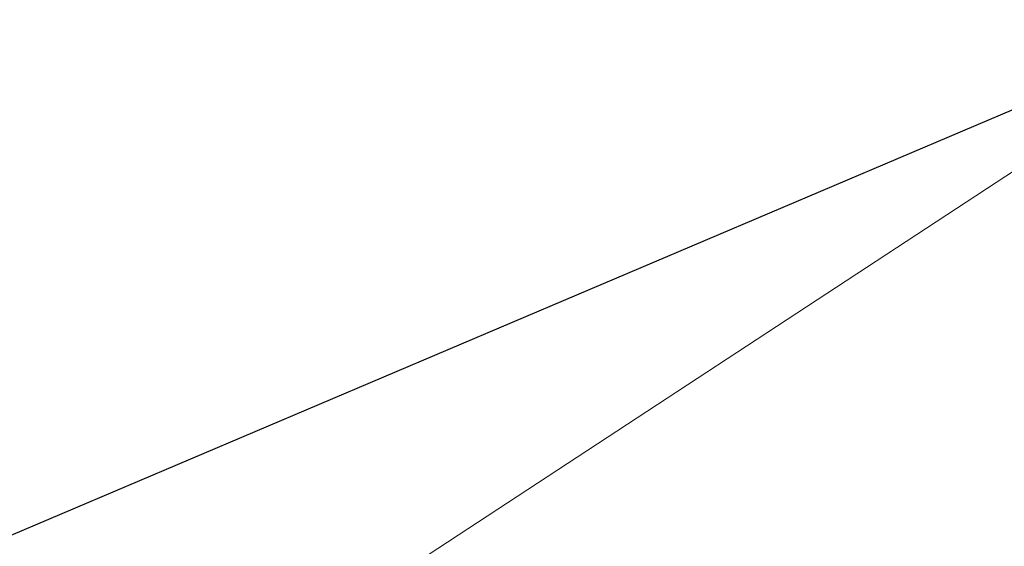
# Model space of a CAD drawing. Extents: x 1620613 to 1693141, y 557269 to 607790.
# Tile 680 of 1056: x 1620830.167 to 1620830.937, y 607315.055 to 607315.467. Entities that reach past the tile are written whole.
import ezdxf

# ---------------------------------------------------------------- set-up
doc = ezdxf.new("R2010")
doc.units = 0
doc.header["$LTSCALE"] = 10
doc.header["$MEASUREMENT"] = 0
for name, pattern in [('DGN Style 2', [7.346996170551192, 4.408197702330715, -2.938798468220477]), ('DGN Style 3', [10.28579463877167, 7.346996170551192, -2.938798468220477]), ('DGN Style 5', [5.142897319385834, 2.204098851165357, -2.938798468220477])]:
    doc.linetypes.add(name, pattern=pattern)
for name, color, linetype, lineweight in [('DT_X_Contour_Major', 132, 'DGN Style 3', 30), ('DT_X_Contour_Minor', 136, 'DGN Style 3', 0), ('PV_X_Driveway', 7, 'DGN Style 5', 0), ('SV_X_Top_of_Bank', 97, 'DGN Style 2', 0)]:
    doc.layers.add(name, color=color, linetype=linetype, lineweight=lineweight)

# ---------------------------------------------------------------- blocks, each defined once
blk = doc.blocks.new('*U1004')
at = {"layer": 'DT_X_Contour_Major', "elevation": 1.400041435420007, "flags": 128}
blk.add_lwpolyline([(-21.93976150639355, 52.43080084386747), (-24.55939365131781, 50.56623233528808), (-25.07324931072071, 50.20075540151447), (-25.49211679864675, 49.90342538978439), (-25.81599611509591, 49.67424229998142), (-26.04488725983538, 49.51320613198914), (-26.5286127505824, 49.17463891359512), (-26.86069815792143, 48.89643813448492), (-27.49416026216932, 48.31576121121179), (-28.42899906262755, 47.43260814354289), (-29.66521455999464, 46.24697893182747), (-33.36362481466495, 42.68199950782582), (-34.63789799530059, 41.43113654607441), (-35.6869098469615, 40.35228222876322), (-36.51066036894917, 39.44543655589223), (-37.10914956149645, 38.71059952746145), (-39.37648935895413, 35.68271356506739), (-39.14461140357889, 34.72440318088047), (-39.11748551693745, 34.53703988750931), (-39.13548412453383, 34.38565445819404), (-39.19860722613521, 34.270246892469), (-39.30685482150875, 34.19081719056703), (-39.65568106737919, 34.02697513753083), (-39.80547600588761, 33.95399467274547), (-39.99324113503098, 33.85793481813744), (-40.21897645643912, 33.73879557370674), (-40.48268196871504, 33.59657693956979), (-41.23652359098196, 33.18655472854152), (-41.48677899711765, 33.04911515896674), (-41.67216399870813, 32.94431310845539), (-41.79267859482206, 32.87214857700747), (-41.8483227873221, 32.83262156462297), (-41.91021342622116, 32.77073289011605), (-41.93535763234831, 32.74787348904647), (-41.9643722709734, 32.72571179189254), (-41.99725734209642, 32.704247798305), (-42.03401284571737, 32.68348150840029), (-42.13718809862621, 32.62903500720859), (-42.17056614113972, 32.6109156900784), (-42.19331882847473, 32.59739261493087), (-42.20544616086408, 32.58846578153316), (-42.20694813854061, 32.58413519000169), (-42.19678627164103, 32.57871526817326), (-42.24759114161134, 32.55830200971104), (-42.40762715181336, 32.50112717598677), (-42.67689430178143, 32.40719076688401), (-43.05539259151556, 32.27649278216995), (-44.2103628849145, 31.87894938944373), (-44.59880446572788, 31.7446870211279), (-44.89790148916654, 31.64005746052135), (-45.107653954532, 31.5650607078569), (-45.22806186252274, 31.51969676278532), (-45.43002354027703, 31.43823665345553), (-45.49723870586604, 31.41096942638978), (-45.5474129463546, 31.39026282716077), (-45.58054626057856, 31.37611685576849), (-45.59663864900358, 31.36853151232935), (-45.61683045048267, 31.35705143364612), (-45.64332445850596, 31.34364673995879), (-45.70766263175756, 31.31204271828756), (-45.80984497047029, 31.26223936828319), (-45.94987147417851, 31.1942366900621), (-46.37373437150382, 30.98863044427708), (-46.60722330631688, 30.88066116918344), (-46.98979293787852, 30.71095802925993), (-47.52144326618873, 30.47952102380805), (-48.2021742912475, 30.18635015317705), (-50.21623128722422, 29.32224934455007), (-51.00338110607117, 28.98437580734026), (-51.85428781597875, 28.61883080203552), (-52.76895141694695, 28.22561432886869), (-53.7473719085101, 27.80472638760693), (-56.44150240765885, 26.64546325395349), (-57.53962421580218, 26.16893911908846), (-58.81339176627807, 25.60881406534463), (-60.26280505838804, 24.96508809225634), (-61.88786409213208, 24.23776120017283), (-66.45554917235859, 22.18675492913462), (-68.09062899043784, 21.45315311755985), (-69.57010463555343, 20.7906023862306), (-70.89397610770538, 20.1991027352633), (-72.06224340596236, 19.67865416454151), (-74.97015063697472, 18.38552608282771), (-76.15826667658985, 17.85616739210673), (-77.54168437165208, 17.23793738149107), (-79.12040372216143, 16.53083605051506), (-80.89442472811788, 15.73486339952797), (-85.88554961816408, 13.49377457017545), (-87.62136641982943, 12.71386338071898), (-89.0854731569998, 12.05494643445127), (-90.27786982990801, 11.51702373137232), (-91.19855643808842, 11.10009527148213), (-93.29144064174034, 10.1496117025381), (-94.07535680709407, 9.793956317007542), (-94.85744215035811, 9.439852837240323), (-95.6376966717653, 9.08730126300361), (-96.4161203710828, 8.736301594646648), (-98.48947580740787, 7.802371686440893), (-99.23885750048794, 7.464915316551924), (-99.93198600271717, 7.152993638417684), (-100.5688613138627, 6.866606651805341), (-101.1494834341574, 6.605754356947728), (-102.6228048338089, 5.94419449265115), (-103.1514858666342, 5.705517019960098), (-103.6325379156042, 5.485654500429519), (-104.065960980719, 5.284606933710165), (-104.4517550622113, 5.102374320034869), (-105.4170339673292, 4.641507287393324), (-105.7694686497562, 4.47372590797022), (-106.1028135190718, 4.316032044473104), (-106.4170685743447, 4.168425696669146), (-106.7122338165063, 4.030906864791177), (-107.4738880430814, 3.677640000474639), (-107.7785452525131, 3.536887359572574), (-108.1212762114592, 3.379579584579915), (-108.502080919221, 3.205716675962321), (-108.9209593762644, 3.015298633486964), (-110.0887335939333, 2.485443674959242), (-110.4712485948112, 2.312849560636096), (-110.7429629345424, 2.192458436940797), (-110.9038766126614, 2.124270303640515), (-110.9539896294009, 2.108285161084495), (-110.9398901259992, 2.13526210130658), (-110.9489432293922, 2.137609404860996), (-110.9866771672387, 2.124418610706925), (-111.0530919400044, 2.095689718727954), (-111.1481875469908, 2.05142272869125), (-111.4400169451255, 1.912659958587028), (-111.5377982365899, 1.866876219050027), (-111.612270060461, 1.833597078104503), (-111.6634324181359, 1.812822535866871), (-111.6912853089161, 1.804552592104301), (-111.7344803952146, 1.799172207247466), (-111.762095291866, 1.790682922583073), (-111.8125436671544, 1.769250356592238), (-111.885825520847, 1.734874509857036), (-111.9819408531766, 1.687555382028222), (-112.2686930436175, 1.544113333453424), (-112.3985299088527, 1.479032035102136), (-112.5729763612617, 1.391369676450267), (-112.7920324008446, 1.281126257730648), (-113.0556980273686, 1.148301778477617), (-114.3902266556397, 0.4757650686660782), (-114.7635977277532, -0.3447833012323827), (-114.8748791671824, -0.5615521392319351), (-115.048707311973, -0.8601950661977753), (-115.2850821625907, -1.240712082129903), (-115.5840037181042, -1.703103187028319), (-116.4645234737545, -3.045311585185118), (-116.8413496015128, -3.571592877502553), (-117.3114381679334, -4.14378045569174), (-117.8747891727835, -4.761874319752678), (-118.5314026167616, -5.425874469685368), (-120.4067217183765, -7.257749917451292), (-121.1277644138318, -7.920910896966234), (-121.8844031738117, -8.536487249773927), (-122.6766379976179, -9.104478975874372), (-123.5044688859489, -9.624886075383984), (-125.7594793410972, -10.94919217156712), (-126.6775372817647, -11.49014861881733), (-127.7404532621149, -12.11978838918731), (-128.9482272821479, -12.83811148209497), (-130.3008593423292, -13.64511789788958), (-134.101022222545, -15.91537943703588), (-135.3573783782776, -16.66637514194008), (-136.276324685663, -17.21666610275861), (-136.8578611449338, -17.56625231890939), (-137.1019877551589, -17.71513379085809), (-137.5155896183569, -17.98126051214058), (-138.0021783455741, -18.29434967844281), (-139.7976898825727, -19.44964814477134), (-142.9226688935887, -21.46037510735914), (-144.2252609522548, -22.26990701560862), (-145.7893028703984, -23.19045751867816), (-147.6147946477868, -24.22202661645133), (-149.7017362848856, -25.36461430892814), (-155.6155137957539, -28.55953961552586), (-157.5561379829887, -29.60797401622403), (-158.9426774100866, -30.35708323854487), (-159.7751320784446, -30.80686728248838), (-160.0535019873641, -30.95732614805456), (-160.0570420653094, -30.95944955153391), (-160.0854222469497, -30.97484128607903), (-160.1679077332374, -31.01942393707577), (-160.3044985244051, -31.09319750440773), (-161.5113554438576, -31.74477505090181), (-161.6256752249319, -31.79949204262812), (-161.6474569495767, -31.80970840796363), (-161.6638079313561, -31.81690736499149), (-161.6747281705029, -31.82108891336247), (-161.6802176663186, -31.8222530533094), (-161.6876153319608, -31.82133421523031), (-161.9299380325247, -31.95611541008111), (-162.6513578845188, -32.3611481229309), (-163.8518748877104, -33.03643235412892), (-165.5314890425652, -33.98196810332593), (-170.6492563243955, -36.86373212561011), (-172.5723847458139, -37.9128201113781), (-174.5034445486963, -38.89876105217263), (-176.4424357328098, -39.82155494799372), (-178.3893582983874, -40.68120179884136), (-183.5917269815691, -42.88939734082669), (-185.3273554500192, -43.62527062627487), (-186.6324643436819, -44.17674382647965), (-187.5070536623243, -44.54381694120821), (-187.9511234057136, -44.72648997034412), (-188.5612832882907, -44.96775126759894), (-188.7629008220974, -45.04776677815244), (-188.9101335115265, -45.10686733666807), (-189.0029813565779, -45.1450529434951), (-189.0414443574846, -45.16232359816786), (-189.0714992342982, -45.18049207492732), (-189.63210551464, -45.52159093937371), (-190.315957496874, -45.93774475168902), (-191.2688420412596, -46.51763481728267), (-196.3433792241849, -49.60583971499), (-202.8910931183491, -52.39049943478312), (-204.1230099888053, -52.91439581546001), (-205.0125975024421, -53.29265936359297), (-205.5598556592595, -53.52529007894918), (-205.7647844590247, -53.61228796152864), (-205.9841149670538, -53.70441025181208), (-206.304465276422, -53.83896245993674), (-207.5183382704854, -54.3488083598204), (-209.6463221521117, -55.24259532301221), (-210.5580805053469, -55.61734610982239), (-211.697367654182, -56.07125824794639), (-213.0641835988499, -56.60433173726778), (-214.6585283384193, -57.21656657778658), (-219.2134860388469, -58.95474128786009), (-220.7191495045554, -59.52947263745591), (-221.8199216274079, -59.95003565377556), (-222.5158024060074, -60.21643033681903), (-222.806791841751, -60.32865668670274), (-223.0429085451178, -60.42236917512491), (-223.366670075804, -60.54776194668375), (-224.1608671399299, -60.85365589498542), (-225.4254997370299, -61.34005101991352), (-227.1605678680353, -62.00694732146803), (-232.4146635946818, -64.02600569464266), (-234.3447776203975, -64.77087480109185), (-236.194547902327, -65.49118834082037), (-237.9639744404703, -66.18694631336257), (-239.6530572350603, -66.85814871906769), (-244.0501530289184, -68.61528104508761), (-245.5468302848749, -69.21262640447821), (-246.7390402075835, -69.6868132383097), (-247.6267827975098, -70.03784154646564), (-248.2100580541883, -70.26571132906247), (-249.3595022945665, -70.70915271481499), (-249.8617549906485, -70.88904846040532), (-250.5064298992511, -71.09615465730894), (-251.2935270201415, -71.33047130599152), (-252.2230463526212, -71.59199840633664), (-254.8916608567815, -72.32568460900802), (-255.9925903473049, -72.5987218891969), (-257.2939179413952, -72.8675690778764), (-258.7956436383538, -73.13222617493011), (-260.4977674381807, -73.39269318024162), (-265.3039617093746, -74.08168507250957), (-266.1266109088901, -74.56554924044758), (-264.9899128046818, -75.5003978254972), (-261.8938673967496, -76.8862308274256), (-256.8384746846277, -78.72304824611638), (-240.7449643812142, -84.22254058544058), (-235.4237471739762, -86.00029451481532), (-231.5302282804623, -87.20893704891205), (-229.0644077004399, -87.84846818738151), (-228.0262854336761, -87.91888793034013), (-227.1615571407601, -87.34785871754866), (-226.6587336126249, -87.28293034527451), (-225.7988092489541, -87.5164171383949), (-224.581784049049, -88.04831909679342), (-223.0076580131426, -88.87863622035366), (-218.3338541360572, -91.49070210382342), (-216.7270128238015, -92.33611458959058), (-215.4118417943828, -92.91330263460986), (-214.3883410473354, -93.22226623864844), (-213.6565105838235, -93.26300540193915), (-212.0938563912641, -93.0140105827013), (-211.4662516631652, -92.86694058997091), (-210.755428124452, -92.61247672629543), (-209.9613857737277, -92.25061899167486), (-209.0841246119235, -91.78136738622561), (-206.6338030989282, -90.38683794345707), (-205.8058606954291, -89.91874913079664), (-205.159774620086, -89.56037977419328), (-204.6955448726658, -89.31172987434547), (-204.4131714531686, -89.17279943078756), (-203.9026507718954, -88.9486108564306), (-203.5535843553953, -88.8066317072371), (-202.8892756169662, -88.54883569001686), (-201.9097245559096, -88.17522280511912), (-200.6149311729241, -87.68579305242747), (-196.7418257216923, -86.22622455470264), (-195.355017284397, -85.68387052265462), (-194.0994210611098, -85.15148479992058), (-192.9750370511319, -84.62906738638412), (-191.9818652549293, -84.11661828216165), (-189.5083567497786, -82.76337841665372), (-188.5476012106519, -82.26692584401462), (-187.5204659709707, -81.79249802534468), (-186.4269510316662, -81.34009496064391), (-185.2670563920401, -80.90971665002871), (-182.085497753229, -79.79140749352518), (-181.0110235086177, -79.41236451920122), (-180.1737697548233, -79.11396746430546), (-179.5737364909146, -78.89621632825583), (-179.21092371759, -78.759111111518), (-178.5597169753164, -78.50102509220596), (-178.274725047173, -78.3896349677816), (-177.9081543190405, -78.24902910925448), (-177.4600047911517, -78.07920751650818), (-176.9302764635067, -77.88017018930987), (-175.408895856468, -77.31044967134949), (-174.5538751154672, -76.98286888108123), (-173.1298483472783, -76.42741689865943), (-171.1368155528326, -75.64409372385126), (-168.5747767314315, -74.63289935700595), (-160.9839985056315, -71.63255278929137), (-158.4766794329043, -70.64185147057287), (-156.6478058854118, -69.92000744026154), (-155.4973778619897, -69.46702069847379), (-155.0253953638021, -69.28289124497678), (-154.6713694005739, -69.15035575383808), (-154.5121142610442, -69.0797579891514), (-154.2998683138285, -68.96736631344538), (-154.0346315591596, -68.81318072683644), (-153.7164039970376, -68.61720122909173), (-152.7971427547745, -68.0388640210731), (-152.4399201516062, -67.82467224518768), (-152.0576982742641, -67.61584982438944), (-151.6504771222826, -67.41239675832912), (-151.2182566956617, -67.21431304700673), (-150.0323365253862, -66.69324895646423), (-149.3015528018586, -66.38509097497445), (-147.9986417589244, -65.85141509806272), (-146.1236033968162, -65.09222132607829), (-143.6764377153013, -64.10750965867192), (-136.3878261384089, -61.18092135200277), (-133.9313332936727, -60.20287306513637), (-132.028313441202, -59.46366943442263), (-130.6787665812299, -58.96331045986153), (-129.8826927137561, -58.70179614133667), (-128.497793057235, -58.32288416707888), (-128.0267585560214, -58.18077637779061), (-127.6523297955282, -58.03863699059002), (-127.3745067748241, -57.89646600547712), (-127.1932894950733, -57.75426342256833), (-126.5730222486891, -57.09057764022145), (-125.4518074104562, -56.28434362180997), (-125.2397673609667, -56.13298969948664), (-125.0841678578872, -56.02445679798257), (-124.9850089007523, -55.95874491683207), (-124.9422904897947, -55.93585405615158), (-124.9036287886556, -55.93190645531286), (-124.8623317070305, -55.92013990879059), (-124.7674367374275, -55.88780096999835), (-124.6189438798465, -55.83488963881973), (-124.4168531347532, -55.76140591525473), (-123.8064806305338, -55.53801946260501), (-123.6182173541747, -55.46776073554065), (-123.5112069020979, -55.42452439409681), (-123.4854492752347, -55.40831043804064), (-123.5409444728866, -55.41911886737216), (-123.7972687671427, -55.48397119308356), (-123.8427438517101, -55.48782075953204), (-123.786925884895, -55.45073021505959), (-123.6298148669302, -55.37269955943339), (-123.3714107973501, -55.25372879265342), (-122.5472758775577, -54.88188659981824), (-122.2488896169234, -54.74987128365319), (-121.971832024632, -54.6327069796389), (-121.7161031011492, -54.53039368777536), (-121.4817028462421, -54.44293140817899), (-120.8850737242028, -54.22950001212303), (-120.6556228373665, -54.14126993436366), (-120.414742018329, -54.03665324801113), (-120.1624312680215, -53.91564995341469), (-119.8986905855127, -53.77826005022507), (-119.1801421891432, -53.3900381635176), (-118.9409370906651, -53.26113986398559), (-118.7622330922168, -53.16561138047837), (-118.6440301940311, -53.10345271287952), (-118.5863283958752, -53.07466386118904), (-118.5131250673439, -53.04238667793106), (-118.4701447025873, -53.02354976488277), (-118.3961061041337, -52.99124691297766), (-118.2910092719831, -52.94547812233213), (-117.7503630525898, -52.71032952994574), (-117.6174472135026, -52.65230406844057), (-117.522068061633, -52.61016308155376), (-117.4642255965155, -52.58390656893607), (-117.4439198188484, -52.57353453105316), (-117.4398199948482, -52.56705506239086), (-117.3827222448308, -52.54133328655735), (-117.2145038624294, -52.46902756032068), (-116.9351648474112, -52.35013788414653), (-116.5447051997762, -52.18466425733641), (-115.3553186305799, -51.68128931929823), (-114.8990938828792, -51.48572081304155), (-114.4224595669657, -51.27654649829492), (-113.9254156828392, -51.0537663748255), (-113.4079622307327, -50.81738044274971), (-112.0008735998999, -50.16887687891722), (-111.4547230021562, -49.91842484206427), (-110.8715876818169, -49.65344640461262), (-110.2514676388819, -49.37394156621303), (-109.5943628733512, -49.07991032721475), (-107.7927705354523, -48.27645848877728), (-107.090655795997, -47.96398079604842), (-106.3355058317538, -47.62913659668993), (-105.5273206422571, -47.27192589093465), (-104.6661002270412, -46.89234867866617), (-102.2987988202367, -45.85032077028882), (-101.2714422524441, -45.39665554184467), (-99.96484860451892, -44.81718078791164), (-98.37901787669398, -44.11189650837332), (-96.51395006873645, -43.28080270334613), (-91.16811980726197, -40.89680652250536), (-89.26102584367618, -40.0453804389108), (-87.54911664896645, -39.27909932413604), (-86.0323922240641, -38.59796317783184), (-84.71085256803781, -38.00197200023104), (-81.44699317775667, -36.52618881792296), (-80.293932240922, -36.00492454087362), (-79.28264397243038, -35.54796909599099), (-78.41312837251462, -35.1553224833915), (-77.68538544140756, -34.82698470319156), (-75.93376785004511, -34.03716239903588), (-75.10988197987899, -33.6668916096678), (-73.95193756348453, -33.14844596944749), (-72.45993460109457, -32.48182547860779), (-70.63387309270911, -31.66703013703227), (-65.31896434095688, -29.29667609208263), (-63.50355186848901, -28.48642948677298), (-62.04349601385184, -27.83345520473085), (-60.93879677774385, -27.33775324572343), (-60.18945415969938, -26.99932360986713), (-58.66501600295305, -26.30654101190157), (-58.14795203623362, -26.07113343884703), (-57.74008875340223, -25.88449766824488), (-57.44142615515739, -25.74663369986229), (-57.25196424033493, -25.65754153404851), (-56.89233338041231, -25.48499149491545), (-56.73431448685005, -25.40837477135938), (-56.52998095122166, -25.30793713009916), (-56.27933277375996, -25.18367857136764), (-55.98236995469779, -25.03559909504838), (-55.12871624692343, -24.60895926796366), (-54.8021015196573, -24.44762802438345), (-54.46249761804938, -24.28361416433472), (-54.10990454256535, -24.11691768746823), (-53.74432229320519, -23.94753859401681), (-52.75211739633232, -23.49228418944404), (-52.42637755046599, -23.34355442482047), (-52.19331168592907, -23.2388059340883), (-52.05291980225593, -23.17803871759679), (-52.00520189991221, -23.1612527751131), (-52.00151946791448, -23.17513196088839), (-51.98305213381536, -23.17130073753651), (-51.93041195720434, -23.14939767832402), (-51.84359893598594, -23.10942278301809), (-51.7226130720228, -23.05137605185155), (-51.35442030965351, -22.87248898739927), (-51.18149440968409, -22.78856505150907), (-50.93886128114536, -22.67095854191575), (-50.62652092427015, -22.51966945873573), (-50.24447333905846, -22.3346978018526), (-49.13273680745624, -21.79652995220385), (-48.77037147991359, -21.6214448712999), (-48.51707789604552, -21.49981551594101), (-48.37285605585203, -21.43164188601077), (-48.33770595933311, -21.41692398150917), (-48.38940136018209, -21.44895053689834), (-48.3976456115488, -21.45544617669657), (-48.38360681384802, -21.4509131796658), (-48.34728496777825, -21.43535154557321), (-48.28868007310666, -21.40876127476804), (-48.10268962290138, -21.32314903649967), (-48.03213329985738, -21.30118519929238), (-47.95995716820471, -21.29950286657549), (-47.88616122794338, -21.31810203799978), (-47.81074547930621, -21.35698271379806), (-47.45502576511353, -21.58574937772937), (-45.55152152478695, -20.24910547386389), (-45.08505867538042, -19.82915585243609), (-44.50145765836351, -19.14215437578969), (-43.80071847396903, -18.18810104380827), (-42.98284112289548, -16.96699585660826), (-40.64565062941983, -13.35464621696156), (-39.77070517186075, -12.12359074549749), (-38.89876166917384, -11.13968656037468), (-38.02982012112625, -10.40293366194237), (-37.16388052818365, -9.913332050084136), (-34.85871088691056, -8.937262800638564), (-34.08547835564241, -8.609855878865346), (-32.86025377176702, -8.091063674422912), (-32.50081392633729, -7.93886742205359), (-32.09393456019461, -7.67333186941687), (-31.14287634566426, -6.990872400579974), (-29.6476392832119, -5.891489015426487), (-27.60822337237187, -4.375181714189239), (-21.44420914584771, 0.2242029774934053), (-19.34036521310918, 1.7820458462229), (-17.65184408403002, 3.006035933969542), (-16.37864575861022, 3.896173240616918), (-15.52077023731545, 4.452457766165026), (-13.78686591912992, 5.490746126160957), (-13.19183777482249, 5.851244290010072), (-12.70718158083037, 6.154022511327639), (-12.33289733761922, 6.399080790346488), (-12.06898504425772, 6.586419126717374), (-11.51238152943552, 7.009028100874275), (-11.05634449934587, 7.306734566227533), (-10.10568604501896, 7.882897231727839), (-8.660406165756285, 8.737516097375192), (-6.720504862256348, 9.870591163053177), (-0.887939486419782, 13.26339960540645), (1.074877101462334, 14.40601187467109), (2.588902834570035, 15.28924235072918), (3.654137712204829, 15.91309103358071), (4.270581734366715, 16.27755792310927), (5.316044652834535, 16.90362723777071), (5.960527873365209, 17.29922631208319), (7.109880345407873, 18.01647154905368), (8.76410206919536, 19.05536294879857), (10.9231930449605, 20.41590051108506), (22.17697918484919, 27.51558351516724), (22.45916810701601, 27.57716344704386), (22.5727155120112, 27.45159017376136), (22.79241961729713, 27.04847895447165), (23.11828042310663, 26.36782978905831), (23.55029792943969, 25.40964267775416), (25.8140785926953, 20.2905142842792)], dxfattribs=at)

msp = doc.modelspace()

# ---------------------------------------------------------------- linework, layer by layer
at = {"layer": 'PV_X_Driveway', "extrusion": (-0.06840491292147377, 0.09722345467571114, 0.9929090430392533), "elevation": -50776.94618662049, "flags": 128}
msp.add_lwpolyline([(-1675197.499388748, 432992.9258386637), (-1675193.486980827, 432991.2320525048), (-1675186.401155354, 432990.7443540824), (-1675173.477796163, 432991.3626955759), (-1675157.216023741, 432992.231291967), (-1675138.055450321, 432993.8163605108), (-1675115.649521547, 432995.5191143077), (-1675093.712223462, 432995.5584470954), (-1675072.389942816, 432993.8570568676), (-1675059.619387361, 432992.1641317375), (-1675043.90788481, 432988.1059208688), (-1675031.516761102, 432983.3011168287), (-1675013.58286424, 432975.0375323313)], dxfattribs=at)
at = {"layer": 'SV_X_Top_of_Bank', "extrusion": (0.007114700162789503, -0.05176716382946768, 0.9986338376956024), "elevation": -18855.21206843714, "flags": 128}
msp.add_lwpolyline([(1688341.399474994, 380495.2335694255), (1688359.531308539, 380495.7043637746), (1688370.463455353, 380498.0725351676), (1688395.572580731, 380506.740670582), (1688420.940108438, 380511.7574321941), (1688444.138128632, 380518.355338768), (1688467.22231404, 380528.7305743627), (1688491.262317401, 380540.2151339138), (1688508.535586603, 380545.2887184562), (1688513.5223003, 380548.4010002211), (1688516.051220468, 380548.1495454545), (1688520.39603739, 380549.3039635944), (1688525.368929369, 380551.0706712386)], dxfattribs=at)
at = {"layer": 'SV_X_Top_of_Bank', "extrusion": (0.04489057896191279, -0.1067836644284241, 0.9932683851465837), "elevation": 8952.639644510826, "flags": 128}
msp.add_lwpolyline([(1729619.200279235, -67683.47041249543), (1729610.048117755, -67689.2494116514), (1729593.286163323, -67692.1110974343), (1729566.643396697, -67690.50938442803), (1729551.852254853, -67691.88192179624), (1729536.554039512, -67691.83763185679), (1729515.835796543, -67695.68964613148), (1729501.149706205, -67697.72199223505), (1729469.279658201, -67698.3224800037)], dxfattribs=at)

# ---------------------------------------------------------------- block references
at = {"layer": 'DT_X_Contour_Minor', "transparency": 33554559}
msp.add_blockref('*U1004', (1621028.060791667, 607365.3311666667, 1050.599958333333), dxfattribs=at)

doc.saveas('drawing.dxf')
